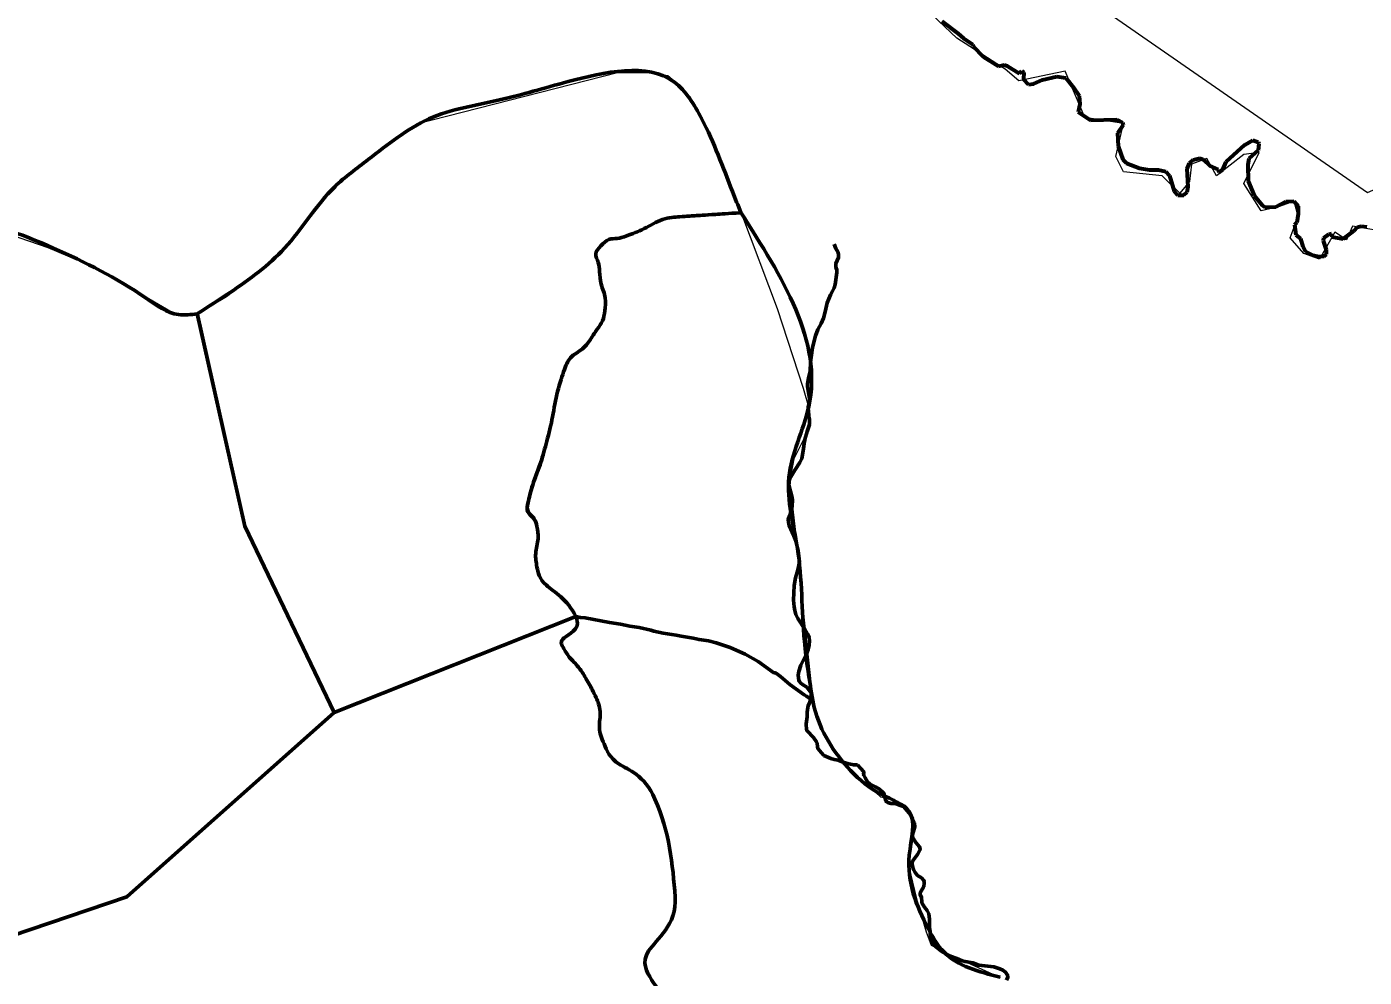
# Model space of a CAD drawing. Extents: x -1643653 to 4543381, y 1624270 to 13878484.
# Drawn here: x 815755 to 818046, y 9016683 to 9018312 of the extents above; entities that cross this region are included whole.
import ezdxf

# ---------------------------------------------------------------- set-up
doc = ezdxf.new("R2010")
doc.units = 0
doc.header["$LTSCALE"] = 200
doc.linetypes.add('LONG_DASH_SHORT_DASH', pattern=[9.9, 6, -1.2, 1.5, -1.2])
doc.layers.add('60', color=7, linetype='Continuous', lineweight=13)

msp = doc.modelspace()

# ---------------------------------------------------------------- linework, layer by layer
at = {"layer": '60', "lineweight": 53}
for p, q in [((816281.2, 9017137.3), (816695, 9017301.7)), ((816695, 9017301.7), (816281.2, 9017137.3))]:
    msp.add_line(p, q, dxfattribs=at)
at = {"layer": '60'}
for points in [[(806014.4, 9022695.6), (806410.3, 9021665.8), (807665, 9022273.7), (808110.5, 9022162.3), (808486.3, 9021591.3), (809948.9, 9020902.9), (810643.9, 9020170.7), (811158.9, 9019376.9), (812614.1, 9019072), (813059.5, 9018626.3), (814145.2, 9017567.9), (814576.8, 9018668.1), (816242, 9018905.2), (817188.6, 9018626.6), (818051.6, 9018027.8), (818785.6, 9018347.8), (819568.9, 9019281.2), (819930.8, 9019406.6), (820738.2, 9019128), (821634.7, 9020839.2)], [(817776.2, 9018086.5), (817749.7, 9018076.6), (817746.3, 9018046.6), (817729.7, 9018026.7), (817699.8, 9018056.6), (817633.4, 9018063.3), (817620.1, 9018089.8), (817633.4, 9018146.4), (817566.9, 9018156.3), (817533.7, 9018236.1), (817454, 9018219.5), (817430.7, 9018239.4), (817347.7, 9018292.6), (817284.6, 9018352.4)], [(817776.2, 9018086.5), (817749.7, 9018076.6), (817746.3, 9018046.6), (817729.7, 9018026.7), (817699.8, 9018056.6), (817633.4, 9018063.3), (817620.1, 9018089.8), (817633.4, 9018146.4), (817566.9, 9018156.3), (817533.7, 9018236.1), (817454, 9018219.5), (817430.7, 9018239.4), (817347.7, 9018292.6), (817284.6, 9018352.4)], [(815694.2, 9017966.9), (815790.6, 9017933.7), (815877, 9017897.1), (816004, 9017823.2), (816025.6, 9017816.5), (816048.9, 9017821.5), (816097, 9017849.8), (816153.5, 9017893), (816208.2, 9017944.7), (816281.6, 9018037.1), (816350.3, 9018092.7), (816422.4, 9018145.9), (816766.4, 9018233.7), (816821.3, 9018233.7), (816852.8, 9018228.7), (816874.4, 9018210.4), (816890.7, 9018192.4), (816908, 9018160.9), (816943.9, 9018077.6), (816978.8, 9017991.3), (817040, 9017829), (817084.7, 9017692.7), (817095.3, 9017654.9), (817096.8, 9017634.7), (817085.1, 9017604.8), (817068.5, 9017571.5), (817063.5, 9017544.9), (817061.7, 9017525.4), (817065.6, 9017494.9), (817074.9, 9017416.6), (817078.4, 9017368.7), (817101.1, 9017158.1), (817108.7, 9017127.3)], [(815694.2, 9017966.9), (815790.6, 9017933.7), (815877, 9017897.1), (816004, 9017823.2), (816025.6, 9017816.5), (816048.9, 9017821.5), (816097, 9017849.8), (816153.5, 9017893), (816208.2, 9017944.7), (816281.6, 9018037.1), (816350.3, 9018092.7), (816422.4, 9018145.9), (816766.4, 9018233.7), (816821.3, 9018233.7), (816852.8, 9018228.7), (816874.4, 9018210.4), (816890.7, 9018192.4), (816908, 9018160.9), (816943.9, 9018077.6), (816978.8, 9017991.3), (817040, 9017829), (817084.7, 9017692.7), (817095.3, 9017654.9), (817096.8, 9017634.7), (817085.1, 9017604.8), (817068.5, 9017571.5), (817063.5, 9017544.9), (817061.7, 9017525.4), (817065.6, 9017494.9), (817074.9, 9017416.6), (817078.4, 9017368.7), (817101.1, 9017158.1), (817108.7, 9017127.3)], [(818065.2, 9017963.6), (818025.4, 9017970.2), (818015.4, 9017946.9), (817995.5, 9017960.2), (817968.9, 9017913.7), (817942.3, 9017923.7), (817919.1, 9017950.2), (817932.4, 9017986.8), (817925.7, 9018013.4), (817899.2, 9018003.4), (817869.2, 9017996.8), (817839.3, 9018043.3), (817865.9, 9018096.5), (817839.3, 9018093.2), (817792.8, 9018056.6), (817776.2, 9018086.5)], [(818065.2, 9017963.6), (818025.4, 9017970.2), (818015.4, 9017946.9), (817995.5, 9017960.2), (817968.9, 9017913.7), (817942.3, 9017923.7), (817919.1, 9017950.2), (817932.4, 9017986.8), (817925.7, 9018013.4), (817899.2, 9018003.4), (817869.2, 9017996.8), (817839.3, 9018043.3), (817865.9, 9018096.5), (817839.3, 9018093.2), (817792.8, 9018056.6), (817776.2, 9018086.5)], [(817108.7, 9017127.3), (817124.8, 9017090.7), (817142.4, 9017064.1), (817167.3, 9017036.2), (817193.2, 9017014.9), (817217.4, 9016992.5), (817237.3, 9016989.2), (817253.9, 9016975.9), (817268.9, 9016964.2), (817275.5, 9016944.3), (817270.6, 9016911.1), (817267.2, 9016891.1), (817265.6, 9016872.8), (817278.9, 9016818), (817295.5, 9016761.5), (817303.8, 9016738.2), (817327.8, 9016725.8), (817422.1, 9016683.3)], [(817108.7, 9017127.3), (817124.8, 9017090.7), (817142.4, 9017064.1), (817167.3, 9017036.2), (817193.2, 9017014.9), (817217.4, 9016992.5), (817237.3, 9016989.2), (817253.9, 9016975.9), (817268.9, 9016964.2), (817275.5, 9016944.3), (817270.6, 9016911.1), (817267.2, 9016891.1), (817265.6, 9016872.8), (817278.9, 9016818), (817295.5, 9016761.5), (817303.8, 9016738.2), (817327.8, 9016725.8), (817422.1, 9016683.3)]]:
    msp.add_lwpolyline(points, dxfattribs=at)
at = {"layer": '60', "linetype": 'LONG_DASH_SHORT_DASH', "lineweight": 60}
for points in [[(817322.1, 9018321.3), (817350.4, 9018300.7), (817359.2, 9018292.2), (817375.4, 9018281.3), (817375.7, 9018278.7), (817393.8, 9018260.3), (817419, 9018244.4), (817429.1, 9018247), (817434.4, 9018245.3), (817455.2, 9018231.6), (817459.4, 9018236.2), (817462.7, 9018233.5), (817461.9, 9018222.1), (817470.5, 9018212.9), (817479.5, 9018214), (817494.7, 9018221.1), (817519.3, 9018226.8), (817534.5, 9018224.3), (817547.8, 9018207.9), (817557.2, 9018193.4), (817558.4, 9018179.3), (817555.6, 9018166), (817577, 9018152.1), (817621.8, 9018153.1), (817631.9, 9018148.2), (817632.6, 9018144), (817623.2, 9018129.5), (817624.5, 9018107.4), (817632.4, 9018084.7), (817638.7, 9018078.4), (817661, 9018069.8), (817678.2, 9018066.7), (817693.6, 9018067.1), (817705.8, 9018063.9), (817712.1, 9018057.3), (817720.2, 9018030.1), (817726.6, 9018023.5), (817736.7, 9018023.5), (817742.3, 9018028.5), (817744.2, 9018037.9), (817742.3, 9018068.5), (817746.6, 9018078.2), (817752.8, 9018084.1), (817764.2, 9018086.8), (817769.7, 9018084.5), (817781.1, 9018073.5), (817795.8, 9018067.5), (817796.6, 9018062), (817803.6, 9018067.5), (817809.5, 9018080.8), (817841.5, 9018109.7), (817855, 9018117.7), (817864.2, 9018114.5), (817865.5, 9018111.2), (817863.9, 9018100.8), (817848, 9018086.5), (817846.5, 9018075.6), (817847.2, 9018047.4), (817857.2, 9018023), (817871, 9018006.1), (817876.1, 9018003), (817894.5, 9018003.4), (817911.7, 9018012.3), (817925.2, 9018013.2), (817932.4, 9018004.4), (817932.4, 9017991.3), (817930.3, 9017976.6), (817926.2, 9017972.8), (817928.5, 9017955.6), (817936.5, 9017948.9), (817940.6, 9017935.4), (817945.3, 9017926.8)], [(817945.3, 9017926.8), (817957.7, 9017920.4), (817957.7, 9017920.4), (817968.4, 9017918.2), (817977.3, 9017918.8), (817980.9, 9017922.5), (817981.3, 9017930), (817976, 9017945.4), (817976.4, 9017950.3), (817985.2, 9017956.6), (817989.9, 9017957.5), (817990, 9017951.9), (818009.7, 9017948.6), (818028, 9017962.2), (818033.7, 9017968.7), (818040.6, 9017970.5), (818050, 9017969)], [(817945.3, 9017926.8), (817957.7, 9017920.4), (817957.7, 9017920.4), (817968.4, 9017918.2), (817977.3, 9017918.8), (817980.9, 9017922.5), (817981.3, 9017930), (817976, 9017945.4), (817976.4, 9017950.3), (817985.2, 9017956.6), (817989.9, 9017957.5), (817990, 9017951.9), (818009.7, 9017948.6), (818028, 9017962.2), (818033.7, 9017968.7), (818040.6, 9017970.5), (818050, 9017969)]]:
    msp.add_lwpolyline(points, dxfattribs=at)
at = {"layer": '60', "lineweight": 53}
for points in [[(817138, 9017939.7), (817140.4, 9017932.3), (817143.9, 9017926.1), (817145.3, 9017922.5), (817145.2, 9017916.6), (817140.9, 9017906.6), (817140.9, 9017900.3), (817141.3, 9017898.1), (817142.4, 9017895.4), (817142.5, 9017891), (817139.3, 9017870.2), (817137.9, 9017864.4), (817135.2, 9017858.8), (817131.4, 9017852.7), (817126, 9017838.8), (817123.5, 9017828.9), (817121.5, 9017818.7), (817119.6, 9017812.9), (817115.4, 9017803.4), (817109.8, 9017793.2), (817105.7, 9017782.6), (817100.7, 9017762.6), (817097.5, 9017737.1), (817096.6, 9017721.8), (817093.6, 9017710.1), (817091.9, 9017700.3), (817092, 9017695.5), (817095.7, 9017674.8), (817095.6, 9017670.4), (817093.2, 9017660.2), (817092.7, 9017654), (817093.1, 9017647.7), (817094.6, 9017644.2), (817095.6, 9017639.8), (817095.3, 9017630.3), (817091.4, 9017618.3), (817087.6, 9017604.7), (817087.5, 9017602.9), (817086.3, 9017598.4), (817085.5, 9017588.8), (817082.6, 9017572.1), (817079.1, 9017565.5), (817070.4, 9017552.3), (817061.7, 9017538.2), (817060.6, 9017534.6), (817060, 9017527.2), (817065.5, 9017507.5), (817066.5, 9017501.6), (817065.6, 9017490.1), (817064.4, 9017483.7), (817062.4, 9017476.1), (817059.2, 9017468.1), (817059.3, 9017463.4), (817060.7, 9017457.4), (817068.9, 9017439.9), (817072.1, 9017431.1), (817076.3, 9017414), (817078.1, 9017399.6), (817078.2, 9017394.5), (817075.8, 9017381.3), (817071.8, 9017367.7), (817069.5, 9017354.5), (817068.3, 9017329.8), (817069.2, 9017318.3), (817070.2, 9017311.9)], [(816281.2, 9017137.3), (816128.5, 9017456.3), (816046.6, 9017821.2)], [(816046.8, 9017820.2), (816128.5, 9017456.3), (816281.2, 9017137.3)], [(817070.2, 9017311.9), (817072.2, 9017304.8), (817075.4, 9017298.3), (817087.5, 9017279.8), (817092.2, 9017271.6), (817094.8, 9017265.6), (817095.6, 9017260.1), (817095, 9017252.5), (817093.2, 9017244.9), (817090.1, 9017237.4), (817080.8, 9017218.1), (817077.2, 9017207.4), (817075.9, 9017201), (817077, 9017192.7), (817077.8, 9017190.7), (817080.6, 9017187.6), (817083.8, 9017184.8), (817090.7, 9017180.2), (817096.8, 9017173.3), (817098.6, 9017170.5), (817098.5, 9017166.6), (817097.5, 9017160.3), (817095.9, 9017154.7), (817093.4, 9017148.7), (817092, 9017142), (817091.5, 9017136.8), (817091.8, 9017129.7), (817090, 9017117.8), (817090.5, 9017107.1), (817091.6, 9017105.4), (817102.3, 9017094.1), (817107.6, 9017086.6), (817108.5, 9017084.6), (817109, 9017078.1), (817109.6, 9017075.6), (817115.9, 9017067.7), (817120, 9017063.6)], [(816875.7, 9017268), (816866.9, 9017269.6), (816844.6, 9017273), (816829.1, 9017276.4), (816823.6, 9017278.1), (816803.7, 9017282.9), (816787.5, 9017285.2), (816772, 9017288.4), (816752.8, 9017291.5), (816711.1, 9017299.2), (816703.2, 9017299.7), (816695, 9017301.7)], [(816695, 9017301.7), (816703.2, 9017299.7), (816711.1, 9017299.2), (816752.8, 9017291.5), (816772, 9017288.4), (816787.5, 9017285.2), (816803.7, 9017282.9), (816823.6, 9017278.1), (816829.1, 9017276.4), (816844.6, 9017273), (816866.9, 9017269.6), (816875.7, 9017268)], [(817045.6, 9017198.5), (817038.8, 9017204.1), (817037.3, 9017204.8), (817034.7, 9017205.3), (817007.7, 9017224.6), (816985.4, 9017237.2), (816959.7, 9017248.2), (816935.7, 9017256.3), (816922.6, 9017259.8), (816906.3, 9017262.1), (816896.5, 9017264.3), (816875.7, 9017268)], [(816875.7, 9017268), (816896.5, 9017264.3), (816906.3, 9017262.1), (816922.6, 9017259.8), (816935.7, 9017256.3), (816959.7, 9017248.2), (816985.4, 9017237.2), (817007.7, 9017224.6), (817034.7, 9017205.3), (817037.3, 9017204.8), (817038.8, 9017204.1), (817045.6, 9017198.5)], [(817101.2, 9017157.6), (817090.5, 9017164.8), (817086.2, 9017167.2), (817061.9, 9017185.3), (817045.6, 9017198.5)], [(817045.6, 9017198.5), (817061.9, 9017185.3), (817086.2, 9017167.2), (817090.5, 9017164.8), (817101.2, 9017157.6)], [(815661.3, 9016731.3), (815926.4, 9016821.2), (816281.2, 9017137.3)], [(816281.2, 9017137.3), (815926.4, 9016821.2), (815661.3, 9016731.3)], [(817120, 9017063.6), (817120, 9017063.6), (817132, 9017058.5), (817138, 9017056.7), (817144.4, 9017055.5), (817151.2, 9017052.8), (817162.7, 9017049.3), (817171.3, 9017047.3), (817177.5, 9017047.2)], [(817177.5, 9017047.2), (817182.8, 9017041.9), (817188.5, 9017035.3), (817188.8, 9017034.2), (817188.2, 9017031.2), (817188.4, 9017029.7), (817190.6, 9017025.2), (817194.8, 9017018.1), (817199.5, 9017014.2), (817208.7, 9017009.8), (817215.3, 9017005.7), (817222.5, 9016999.5), (817223.3, 9016997.9), (817224, 9016993.6), (817226.3, 9016985.7), (817227.2, 9016984.5), (817229.9, 9016982.8), (817235, 9016981.3), (817242.8, 9016981.4), (817249.9, 9016978.1), (817256.8, 9016976.2)], [(817256.8, 9016976.2), (817268.9, 9016960.9), (817272.2, 9016955.1), (817275.4, 9016948.1)], [(817275.4, 9016948.1), (817275.7, 9016941.2), (817272.4, 9016930.6), (817272.2, 9016925.9), (817272.5, 9016922.4), (817277.7, 9016914.3), (817284.2, 9016907), (817284.8, 9016905.2), (817285.1, 9016902.2), (817280.4, 9016893.8), (817273.5, 9016884.8), (817271.7, 9016881.8), (817271.3, 9016879.7), (817271.7, 9016874), (817273.6, 9016868.2), (817276.3, 9016862.8), (817280.6, 9016857.9), (817287.2, 9016853.7), (817291.1, 9016849.1), (817291.9, 9016847.5), (817292.1, 9016844.4), (817291.4, 9016839.2), (817285.3, 9016828.2), (817284.9, 9016825.2), (817287.6, 9016820.2), (817287.7, 9016813), (817288.2, 9016810.7), (817292.3, 9016803.5), (817297, 9016797.7), (817299.7, 9016792.1), (817301, 9016782.7), (817301.2, 9016768.5), (817302.3, 9016761.3), (817302.8, 9016748.7), (817308.2, 9016740.4), (817312.8, 9016735.1), (817317.7, 9016730.8), (817322.3, 9016727.5), (817333.3, 9016721.2), (817338.3, 9016718.9), (817348, 9016715.8), (817357, 9016711.7), (817362, 9016710.3), (817375.3, 9016707.9), (817385.4, 9016704.4), (817411.4, 9016701.4), (817421.6, 9016698), (817426.9, 9016695.6), (817431.2, 9016692.2), (817434.8, 9016687.2), (817435.5, 9016683.5), (817432.9, 9016678.2)]]:
    msp.add_lwpolyline(points, dxfattribs=at)
at = {"layer": '60', "lineweight": 25}
for points in [[(817138, 9017939.7), (817140.4, 9017932.3), (817143.9, 9017926.1), (817145.3, 9017922.5), (817145.2, 9017916.6), (817140.9, 9017906.6), (817140.9, 9017900.3), (817141.3, 9017898.1), (817142.4, 9017895.4), (817142.5, 9017891), (817139.3, 9017870.2), (817137.9, 9017864.4), (817135.2, 9017858.8), (817131.4, 9017852.7), (817126, 9017838.8), (817123.5, 9017828.9), (817121.5, 9017818.7), (817119.6, 9017812.9), (817115.4, 9017803.4), (817109.8, 9017793.2), (817105.7, 9017782.6), (817100.7, 9017762.6), (817097.5, 9017737.1), (817096.6, 9017721.8), (817093.6, 9017710.1), (817091.9, 9017700.3), (817092, 9017695.5), (817095.7, 9017674.8), (817095.6, 9017670.4), (817093.2, 9017660.2), (817092.7, 9017654), (817093.1, 9017647.7), (817094.6, 9017644.2), (817095.6, 9017639.8), (817095.3, 9017630.3), (817091.4, 9017618.3), (817087.6, 9017604.7), (817087.5, 9017602.9), (817086.3, 9017598.4), (817085.5, 9017588.8), (817082.6, 9017572.1), (817079.1, 9017565.5), (817070.4, 9017552.3), (817061.7, 9017538.2), (817060.6, 9017534.6), (817060, 9017527.2), (817065.5, 9017507.5), (817066.5, 9017501.6), (817065.6, 9017490.1), (817064.4, 9017483.7), (817062.4, 9017476.1), (817059.2, 9017468.1), (817059.3, 9017463.4), (817060.7, 9017457.4), (817068.9, 9017439.9), (817072.1, 9017431.1), (817076.3, 9017414), (817078.1, 9017399.6), (817078.2, 9017394.5), (817075.8, 9017381.3), (817071.8, 9017367.7), (817069.5, 9017354.5), (817068.3, 9017329.8), (817069.2, 9017318.3), (817070.2, 9017311.9)], [(817070.2, 9017311.9), (817072.2, 9017304.8), (817075.4, 9017298.3), (817087.5, 9017279.8), (817092.2, 9017271.6), (817094.8, 9017265.6), (817095.6, 9017260.1), (817095, 9017252.5), (817093.2, 9017244.9), (817090.1, 9017237.4), (817080.8, 9017218.1), (817077.2, 9017207.4), (817075.9, 9017201), (817077, 9017192.7), (817077.8, 9017190.7), (817080.6, 9017187.6), (817083.8, 9017184.8), (817090.7, 9017180.2), (817096.8, 9017173.3), (817098.6, 9017170.5), (817098.5, 9017166.6), (817097.5, 9017160.3), (817095.9, 9017154.7), (817093.4, 9017148.7), (817092, 9017142), (817091.5, 9017136.8), (817091.8, 9017129.7), (817090, 9017117.8), (817090.5, 9017107.1), (817091.6, 9017105.4), (817102.3, 9017094.1), (817107.6, 9017086.6), (817108.5, 9017084.6), (817109, 9017078.1), (817109.6, 9017075.6), (817115.9, 9017067.7), (817120, 9017063.6)], [(817120, 9017063.6), (817120, 9017063.6), (817132, 9017058.5), (817138, 9017056.7), (817144.4, 9017055.5), (817151.2, 9017052.8), (817162.7, 9017049.3), (817171.3, 9017047.3), (817177.5, 9017047.2)], [(817177.5, 9017047.2), (817182.8, 9017041.9), (817188.5, 9017035.3), (817188.8, 9017034.2), (817188.2, 9017031.2), (817188.4, 9017029.7), (817190.6, 9017025.2), (817194.8, 9017018.1), (817199.5, 9017014.2), (817208.7, 9017009.8), (817215.3, 9017005.7), (817222.5, 9016999.5), (817223.3, 9016997.9), (817224, 9016993.6), (817226.3, 9016985.7), (817227.2, 9016984.5), (817229.9, 9016982.8), (817235, 9016981.3), (817242.8, 9016981.4), (817249.9, 9016978.1), (817256.8, 9016976.2)], [(817256.8, 9016976.2), (817268.9, 9016960.9), (817272.2, 9016955.1), (817275.4, 9016948.1)], [(817275.4, 9016948.1), (817275.7, 9016941.2), (817272.4, 9016930.6), (817272.2, 9016925.9), (817272.5, 9016922.4), (817277.7, 9016914.3), (817284.2, 9016907), (817284.8, 9016905.2), (817285.1, 9016902.2), (817280.4, 9016893.8), (817273.5, 9016884.8), (817271.7, 9016881.8), (817271.3, 9016879.7), (817271.7, 9016874), (817273.6, 9016868.2), (817276.3, 9016862.8), (817280.6, 9016857.9), (817287.2, 9016853.7), (817291.1, 9016849.1), (817291.9, 9016847.5), (817292.1, 9016844.4), (817291.4, 9016839.2), (817285.3, 9016828.2), (817284.9, 9016825.2), (817287.6, 9016820.2), (817287.7, 9016813), (817288.2, 9016810.7), (817292.3, 9016803.5), (817297, 9016797.7), (817299.7, 9016792.1), (817301, 9016782.7), (817301.2, 9016768.5), (817302.3, 9016761.3), (817302.8, 9016748.7), (817308.2, 9016740.4), (817312.8, 9016735.1), (817317.7, 9016730.8), (817322.3, 9016727.5), (817333.3, 9016721.2), (817338.3, 9016718.9), (817348, 9016715.8), (817357, 9016711.7), (817362, 9016710.3), (817375.3, 9016707.9), (817385.4, 9016704.4), (817411.4, 9016701.4), (817421.6, 9016698), (817426.9, 9016695.6), (817431.2, 9016692.2), (817434.8, 9016687.2), (817435.5, 9016683.5), (817432.9, 9016678.2)]]:
    msp.add_lwpolyline(points, dxfattribs=at)
msp.add_spline([(814781, 9009175.5), (814787.2, 9009173.4), (814796.9, 9009173.4), (814799.4, 9009172.4), (814805.1, 9009174.5), (814805.6, 9009176.5), (814811.7, 9009179.5), (814811.7, 9009179.5), (814801.5, 9009181), (814790.7, 9009181.5), (814784.1, 9009183.1), (814777.4, 9009185.1), (814778.4, 9009175.5)], degree=3, dxfattribs=at)
at = {"layer": '60', "lineweight": 53}
for points in [[(816978, 9017993.6), (816963.5, 9018029.8), (816910.8, 9018154.6), (816864, 9018217.1), (816681.9, 9018217.9), (816564.5, 9018186.6), (816443.4, 9018154), (816339.8, 9018084.5), (816282.2, 9018037.7), (816196.3, 9017932.5), (816102.9, 9017856.6), (816046.8, 9017820.2)], [(816046.8, 9017820.2), (816014.8, 9017818.8), (815959, 9017847), (815800.2, 9017932.8), (815729.1, 9017961.1), (815614.6, 9017989.6), (815545.2, 9018002)], [(817101.2, 9017157.6), (817086.8, 9017259.2), (817074.8, 9017418.8), (817060.2, 9017539.7), (817094.1, 9017660.7), (816978, 9017993.6)], [(817422.2, 9016683.6), (817325.5, 9016726.9), (817298.9, 9016766.9), (817266.5, 9016892.9), (817266.2, 9016967.5), (817219, 9016996.5), (817165.8, 9017037.7), (817103.8, 9017145.5), (817101.2, 9017157.6)]]:
    msp.add_spline(points, degree=3, dxfattribs=at)
for points in [[(816695, 9017301.7), (816681.1, 9017331.4), (816634.1, 9017355.8), (816628.4, 9017387.9), (816624.6, 9017408.6), (816632.6, 9017435.8), (816628.4, 9017457.3), (816625.9, 9017469.4), (816609.9, 9017480.7), (816612.7, 9017493.1), (816620.2, 9017527.2), (816634.8, 9017561.7), (816644, 9017596.1), (816655.3, 9017638.1), (816661.2, 9017682.1), (816675.4, 9017723.7), (816683.3, 9017746.8), (816708.7, 9017758.9), (816722.4, 9017779.7), (816731.8, 9017793.9), (816742.3, 9017808), (816744.8, 9017824.4), (816748.2, 9017847.4), (816737.1, 9017870.7), (816735.8, 9017893.8), (816735, 9017907.9), (816725.7, 9017923.6), (816738, 9017936.3), (816751.3, 9017950.1), (816766.2, 9017947.9), (816780.6, 9017953.1), (816812.6, 9017964.7), (816842.9, 9017984.5), (816876.8, 9017986.7), (816888, 9017987.5), (816899.2, 9017988.2), (816910.4, 9017989), (816932.8, 9017990.4), (816955.2, 9017991.9), (816977.6, 9017993.4)], [(816977.6, 9017993.4), (816955.2, 9017991.9), (816932.8, 9017990.4), (816910.4, 9017989), (816899.2, 9017988.2), (816888, 9017987.5), (816876.8, 9017986.7), (816842.9, 9017984.5), (816812.6, 9017964.7), (816780.6, 9017953.1), (816766.2, 9017947.9), (816751.3, 9017950.1), (816738, 9017936.3), (816725.7, 9017923.6), (816735, 9017907.9), (816735.8, 9017893.8), (816737.1, 9017870.7), (816748.2, 9017847.4), (816744.8, 9017824.4), (816742.3, 9017808), (816731.8, 9017793.9), (816722.4, 9017779.7), (816708.7, 9017758.9), (816683.3, 9017746.8), (816675.4, 9017723.7), (816661.2, 9017682.1), (816655.3, 9017638.1), (816644, 9017596.1), (816634.8, 9017561.7), (816620.2, 9017527.2), (816612.7, 9017493.1)], [(816612.7, 9017493.1), (816609.9, 9017480.7), (816625.9, 9017469.4), (816628.4, 9017457.3), (816632.6, 9017435.8), (816624.6, 9017408.6), (816628.4, 9017387.9), (816634.1, 9017355.8), (816681.1, 9017331.4), (816695, 9017301.7)], [(816697.8, 9017293.9), (816701.3, 9017279.3), (816664.9, 9017263.5), (816673.1, 9017249.1), (816683.4, 9017231.2), (816700.6, 9017215.5), (816711.2, 9017197.6), (816717.5, 9017187), (816723.9, 9017175.6), (816729.1, 9017164.1), (816740, 9017140), (816732.8, 9017109.9), (816742.5, 9017085.7), (816758.5, 9017045.9), (816812.1, 9017031), (816830.8, 9016988.8)], [(816830.8, 9016988.8), (816812.1, 9017031), (816758.5, 9017045.9), (816742.5, 9017085.7), (816732.8, 9017109.9), (816740, 9017140), (816729.1, 9017164.1), (816723.9, 9017175.6), (816717.5, 9017187), (816711.2, 9017197.6), (816700.6, 9017215.5), (816683.4, 9017231.2), (816673.1, 9017249.1), (816664.9, 9017263.5), (816701.3, 9017279.3), (816697.8, 9017293.9)], [(816695, 9017301.7), (816696.2, 9017299.2), (816697.1, 9017296.6), (816697.8, 9017293.9)], [(816830.8, 9016988.8), (816855.3, 9016933.6), (816861.3, 9016876.6), (816865.4, 9016820.9)], [(816865.4, 9016820.9), (816861.3, 9016876.6), (816855.3, 9016933.6), (816830.8, 9016988.8)], [(816865.4, 9016820.9), (816868.8, 9016772.6), (816797.3, 9016724.1), (816825.9, 9016677.7), (816849, 9016640.2), (816906.1, 9016660.8), (816939.4, 9016638.2)], [(816939.4, 9016638.2), (816906.1, 9016660.8), (816849, 9016640.2), (816825.9, 9016677.7), (816797.3, 9016724.1), (816868.8, 9016772.6), (816865.4, 9016820.9)]]:
    msp.add_open_spline(points, degree=3, dxfattribs=at)

doc.saveas('drawing.dxf')
